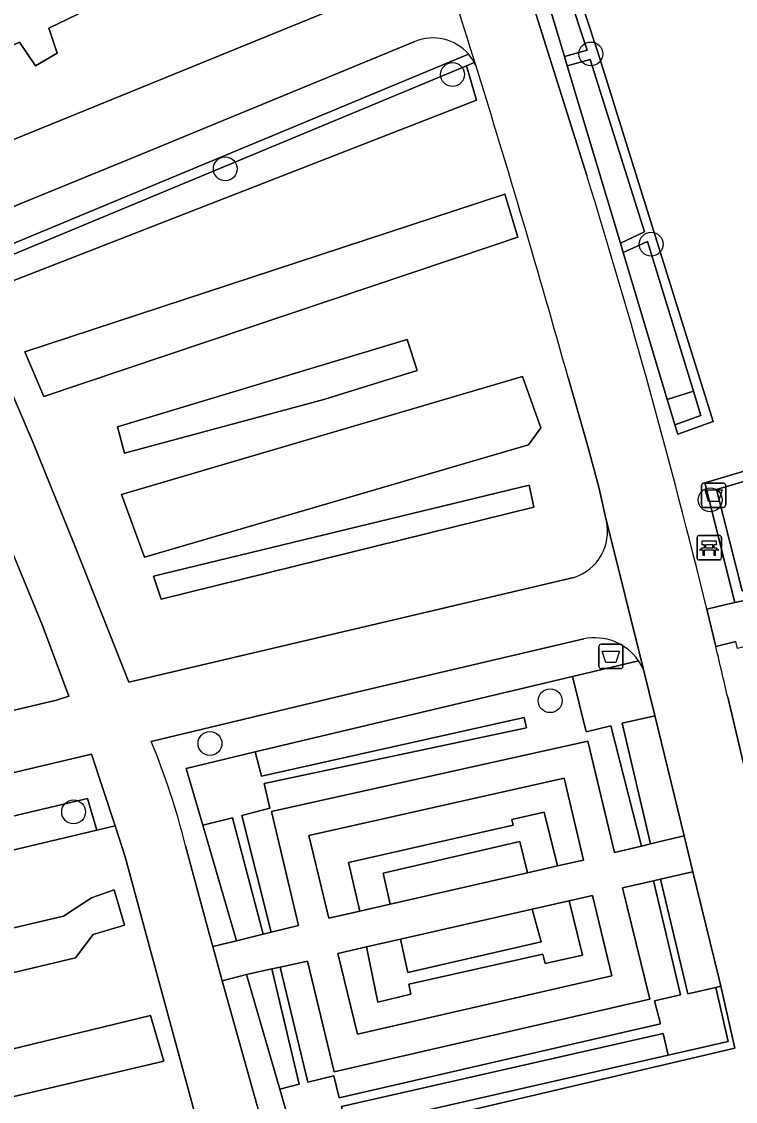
# Model space of a CAD drawing. Extents: x 161248 to 161848, y 384871 to 385383.
# Drawn here: x 161571.12 to 161600.37, y 385221.52 to 385265.73 of the extents above; entities that cross this region are included whole.
import ezdxf

# ---------------------------------------------------------------- set-up
doc = ezdxf.new("R2010")
doc.units = 0
for name, color, linetype in [('IMGEO_Afvalbak', 7, 'Continuous'), ('IMGEO_Bank', 7, 'Continuous'), ('IMGEO_Boom', 7, 'Continuous'), ('IMGEO_Groenvoorziening', 7, 'Continuous'), ('IMGEO_Haag', 7, 'Continuous'), ('IMGEO_Voetpad_gesloten', 7, 'Continuous'), ('IMGEO_Voetpad_halfverhard', 7, 'Continuous'), ('IMGEO_Voetpad_open', 7, 'Continuous')]:
    doc.layers.add(name, color=color, linetype=linetype)

msp = doc.modelspace()

# ---------------------------------------------------------------- linework, layer by layer
at = {"layer": 'IMGEO_Afvalbak'}
for p, q in [((161598.979, 385245.94), (161598.979, 385246.74)), ((161598.979, 385246.74), (161598.979, 385245.94)), ((161599.079, 385246.84), (161599.869, 385246.84)), ((161599.869, 385246.84), (161599.079, 385246.84)), ((161599.969, 385246.74), (161599.969, 385245.94)), ((161599.969, 385245.94), (161599.969, 385246.74)), ((161599.869, 385245.84), (161599.079, 385245.84)), ((161599.079, 385245.84), (161599.869, 385245.84)), ((161594.77, 385239.34), (161594.77, 385240.14)), ((161594.77, 385240.14), (161594.77, 385239.34)), ((161594.87, 385240.24), (161595.66, 385240.24)), ((161595.66, 385240.24), (161594.87, 385240.24)), ((161595.76, 385240.14), (161595.76, 385239.34)), ((161595.76, 385239.34), (161595.76, 385240.14)), ((161595.66, 385239.24), (161594.87, 385239.24)), ((161594.87, 385239.24), (161595.66, 385239.24))]:
    msp.add_line(p, q, dxfattribs=at)
for points in [[(161599.122, 385246.554), (161599.826, 385246.554), (161599.677, 385246.084), (161599.271, 385246.084), (161599.122, 385246.554)], [(161594.913, 385239.954), (161595.617, 385239.954), (161595.468, 385239.484), (161595.062, 385239.484), (161594.913, 385239.954)]]:
    msp.add_lwpolyline(points, dxfattribs=at)
for centre, start, end in [((161599.079, 385246.74), 90, 180), ((161599.079, 385246.74), 90, 180), ((161599.869, 385246.74), 0, 90), ((161599.869, 385246.74), 360, 90), ((161599.079, 385245.94), 180, 270), ((161599.079, 385245.94), 180, 270), ((161599.869, 385245.94), 270, 0), ((161599.869, 385245.94), 270, 0), ((161594.87, 385240.14), 90, 180), ((161594.87, 385240.14), 90, 180), ((161595.66, 385240.14), 0, 90), ((161595.66, 385240.14), 360, 90), ((161594.87, 385239.34), 180, 270), ((161594.87, 385239.34), 180, 270), ((161595.66, 385239.34), 270, 0), ((161595.66, 385239.34), 270, 0)]:
    msp.add_arc(centre, 0.1, start, end, dxfattribs=at)
at = {"layer": 'IMGEO_Bank'}
for p, q in [((161598.794, 385243.764), (161598.794, 385244.605)), ((161598.794, 385244.605), (161598.794, 385243.764)), ((161598.869, 385244.689), (161599.71, 385244.689)), ((161599.71, 385244.689), (161598.869, 385244.689)), ((161599.794, 385244.614), (161599.794, 385243.773)), ((161599.794, 385243.773), (161599.794, 385244.614)), ((161599.491, 385244.087), (161599.098, 385244.087)), ((161599.103, 385244.195), (161599.103, 385244.301)), ((161599.147, 385244.301), (161599.147, 385244.195)), ((161599.435, 385244.307), (161599.153, 385244.307)), ((161599.153, 385244.189), (161599.435, 385244.189)), ((161599.441, 385244.195), (161599.441, 385244.301)), ((161599.485, 385244.301), (161599.485, 385244.195)), ((161599.719, 385243.689), (161598.878, 385243.689)), ((161598.878, 385243.689), (161599.719, 385243.689))]:
    msp.add_line(p, q, dxfattribs=at)
for points in [[(161599.097, 385244.307), (161599.011, 385244.307), (161599.011, 385244.468), (161599.574, 385244.468), (161599.574, 385244.307), (161599.491, 385244.307)], [(161599.041, 385244.087), (161598.899, 385244.087), (161599.011, 385244.189), (161599.097, 385244.189)], [(161599.091, 385244.08), (161599.091, 385243.873), (161599.048, 385243.873), (161599.048, 385244.08)], [(161599.491, 385244.189), (161599.574, 385244.189), (161599.686, 385244.087), (161599.547, 385244.087)], [(161599.541, 385244.08), (161599.541, 385243.873), (161599.497, 385243.873), (161599.497, 385244.08)]]:
    msp.add_lwpolyline(points, dxfattribs=at)
for centre, radius, start, end in [((161598.872, 385244.611), 0.0779, 92.4484, 184.2845), ((161598.872, 385244.611), 0.0779, 92.4484, 184.2845), ((161599.716, 385244.611), 0.0779, 2.4484, 94.2845), ((161599.716, 385244.611), 0.0779, 2.4484, 94.2845), ((161599.041, 385244.08), 0.00671, 2.8957, 87.1043), ((161599.098, 385244.08), 0.00671, 92.8957, 177.1043), ((161599.096, 385244.3), 0.00671, 2.8957, 87.1043), ((161599.096, 385244.196), 0.00671, 272.8957, 357.1043), ((161599.153, 385244.3), 0.00671, 92.8957, 177.1043), ((161599.153, 385244.196), 0.00671, 182.8957, 267.1043), ((161599.435, 385244.3), 0.00671, 2.8957, 87.1043), ((161599.435, 385244.196), 0.00671, 272.8957, 357.1043), ((161599.492, 385244.3), 0.00671, 92.8957, 177.1043), ((161599.492, 385244.196), 0.00671, 182.8957, 267.1043), ((161599.49, 385244.08), 0.00671, 2.8957, 87.1043), ((161599.547, 385244.08), 0.00671, 92.8957, 177.1043), ((161598.872, 385243.767), 0.0779, 182.4484, 274.2845), ((161598.872, 385243.767), 0.0779, 182.4484, 274.2845), ((161599.716, 385243.767), 0.0779, 272.4484, 4.2845), ((161599.716, 385243.767), 0.0779, 272.4484, 4.2845)]:
    msp.add_arc(centre, radius, start, end, dxfattribs=at)
at = {"layer": 'IMGEO_Boom'}
for centre in [(161594.444, 385264.409), (161588.774, 385263.568), (161579.466, 385259.704), (161596.913, 385256.62), (161599.335, 385246.151), (161592.779, 385237.925), (161578.839, 385236.171), (161573.251, 385233.371)]:
    msp.add_circle(centre, 0.489, dxfattribs=at)
at = {"layer": 'IMGEO_Groenvoorziening'}
for points in [[(161599.194, 385241.672), (161599.982, 385241.864), (161600.347, 385241.942), (161599.114, 385246.848), (161601.278, 385247.488), (161601.532, 385246.46), (161602.783, 385246.743), (161602.508, 385248.378), (161613.421, 385250.877), (161624.599, 385253.35), (161625.033, 385251.767), (161626.28, 385252.049), (161627.174, 385248.009), (161627.421, 385248.065), (161622.111, 385297.21)], [(161584.977, 385289.503), (161584.874, 385289.465), (161583.815, 385289.464), (161588.302, 385278.678), (161591.012, 385269.794), (161594.277, 385259.437)], [(161558.726, 385274.313), (161566.764, 385259.266), (161586.614, 385267.358)], [(161591.887, 385271.831), (161594.289, 385264.559), (161593.362, 385264.304), (161593.477, 385263.921), (161594.412, 385264.178), (161596.639, 385257.12), (161595.654, 385256.666), (161595.77, 385256.279), (161596.759, 385256.735), (161598.649, 385250.601), (161598.956, 385249.606), (161597.889, 385249.219), (161598.005, 385248.835), (161599.45, 385249.36), (161594.735, 385264.483), (161592.208, 385272.136)], [(161587.235, 385264.914), (161575.8, 385260.216), (161567.908, 385256.992), (161568.922, 385254.865), (161569.095, 385254.449), (161570.12, 385254.875), (161569.737, 385255.777), (161569.581, 385256.157), (161589.437, 385264.395)], [(161589.437, 385264.395), (161569.581, 385256.157), (161569.737, 385255.777), (161589.343, 385263.919)], [(161589.74, 385263.914), (161589.705, 385263.99), (161589.666, 385264.065), (161589.343, 385263.919), (161589.765, 385262.513), (161570.12, 385254.875), (161569.095, 385254.449), (161570.87, 385250.171), (161571.597, 385248.49), (161573.275, 385244.34), (161575.518, 385238.683), (161593.745, 385242.972)], [(161589.343, 385263.919), (161589.666, 385264.065)], [(161595.08, 385245.29), (161595.056, 385245.384), (161594.775, 385246.668), (161594.302, 385248.395), (161593.511, 385251.157)], [(161594.152, 385240.456), (161584.734, 385238.253), (161576.429, 385236.254)], [(161605.39, 385222.095), (161605.131, 385223.25), (161604.351, 385223.101), (161604.262, 385223.491), (161605.043, 385223.641), (161604.591, 385225.647), (161603.92, 385228.62), (161603.731, 385229.457), (161602.567, 385234.301), (161601.329, 385239.104), (161601.044, 385240.211), (161600.453, 385240.063), (161600.389, 385240.343), (161599.562, 385240.146)], [(161593.696, 385238.92), (161596.395, 385239.562)], [(161577.831, 385231.988), (161578.802, 385228.392), (161578.951, 385227.857), (161579.927, 385228.093), (161578.551, 385232.825), (161577.859, 385235.155), (161580.686, 385235.827), (161593.696, 385238.92)], [(161600.05, 385238.065), (161605.621, 385214.543), (161606.284, 385214.69), (161606.202, 385215.048), (161606.932, 385215.207), (161605.39, 385222.095)]]:
    msp.add_lwpolyline(points, dxfattribs=at)
for points in [[(161599.45, 385249.36), (161598.005, 385248.835), (161597.889, 385249.219), (161597.655, 385250), (161597.576, 385250.262), (161595.77, 385256.279), (161595.654, 385256.666), (161593.477, 385263.921), (161593.362, 385264.304), (161591.167, 385271.615), (161591.052, 385271.998), (161588.966, 385278.948), (161588.797, 385279.366), (161588.648, 385279.737), (161585.905, 385286.535), (161585.754, 385286.91), (161588.009, 385287.479), (161592.208, 385272.136), (161594.735, 385264.483)], [(161585.937, 385273.952), (161586.523, 385272.363), (161572.238, 385265.46), (161572.583, 385264.445), (161571.696, 385263.922), (161571.033, 385264.898), (161567.317, 385263.175), (161566.527, 385264.862), (161573.806, 385268.46), (161573.473, 385269.425), (161574.386, 385269.973), (161574.934, 385268.996), (161576.456, 385269.876), (161576.098, 385270.764), (161577.202, 385271.313), (161577.763, 385270.273)], [(161586.523, 385272.363), (161585.937, 385273.952), (161577.763, 385270.273), (161577.202, 385271.313), (161576.098, 385270.764), (161576.456, 385269.876), (161574.934, 385268.996), (161574.386, 385269.973), (161573.473, 385269.425), (161573.806, 385268.46), (161566.527, 385264.862), (161567.317, 385263.175), (161571.033, 385264.898), (161571.696, 385263.922), (161572.583, 385264.445), (161572.238, 385265.46)], [(161593.362, 385264.304), (161594.289, 385264.559), (161591.887, 385271.831), (161591.167, 385271.615)], [(161570.12, 385254.875), (161589.765, 385262.513), (161589.343, 385263.919), (161569.737, 385255.777)], [(161595.654, 385256.666), (161596.639, 385257.12), (161594.412, 385264.178), (161593.477, 385263.921)], [(161572.033, 385250.377), (161590.4, 385256.549), (161591.449, 385256.901), (161590.919, 385258.668), (161589.837, 385258.313), (161571.252, 385252.214)], [(161572.033, 385250.377), (161571.252, 385252.214), (161589.837, 385258.313), (161590.919, 385258.668), (161591.449, 385256.901), (161590.4, 385256.549)], [(161597.576, 385250.262), (161598.649, 385250.601), (161596.759, 385256.735), (161595.77, 385256.279)], [(161568.423, 385249.592), (161568.329, 385249.786), (161566.761, 385253.435), (161565.99, 385253.202), (161545.317, 385247.233), (161544.173, 385246.895), (161547.125, 385242.171), (161552.555, 385233.22), (161572.549, 385237.951), (161573.053, 385238.109), (161571.982, 385241.002)], [(161583.5, 385250.261), (161587.327, 385251.449), (161586.913, 385252.715), (161575.048, 385249.141), (161575.341, 385248.058)], [(161586.913, 385252.715), (161587.327, 385251.449), (161583.5, 385250.261), (161575.341, 385248.058), (161575.048, 385249.141)], [(161591.891, 385248.4), (161592.401, 385249.094), (161591.644, 385251.195), (161575.207, 385246.371), (161576.159, 385243.804)], [(161591.644, 385251.195), (161592.401, 385249.094), (161591.891, 385248.4), (161576.159, 385243.804), (161575.207, 385246.371)], [(161597.889, 385249.219), (161598.956, 385249.606), (161598.649, 385250.601), (161597.576, 385250.262), (161597.655, 385250)], [(161601.532, 385246.46), (161601.278, 385247.488), (161599.114, 385246.848), (161600.347, 385241.942), (161602.253, 385242.348), (161602.162, 385242.753), (161600.638, 385242.425), (161599.596, 385246.574), (161600.99, 385246.986), (161601.143, 385246.368), (161601.337, 385246.416)], [(161592.106, 385245.849), (161591.919, 385246.758), (161576.529, 385243.03), (161576.835, 385242.078)], [(161591.919, 385246.758), (161592.106, 385245.849), (161576.835, 385242.078), (161576.529, 385243.03)], [(161601.337, 385246.416), (161601.143, 385246.368), (161600.99, 385246.986), (161599.596, 385246.574), (161600.638, 385242.425), (161602.162, 385242.753)], [(161595.725, 385237.006), (161597.004, 385237.299), (161597.059, 385237.313), (161596.597, 385239.201), (161596.395, 385239.562), (161593.696, 385238.92), (161594.247, 385236.656), (161595.269, 385236.902), (161596.524, 385231.974), (161596.894, 385232.062)], [(161580.686, 385235.827), (161580.952, 385234.837), (161591.712, 385237.243), (161591.804, 385236.818), (161581.057, 385234.541), (161581.291, 385233.523), (161580.14, 385233.23), (161581.349, 385228.442), (161582.467, 385228.717), (161581.361, 385233.386), (161594.316, 385236.275), (161595.409, 385231.71), (161596.524, 385231.974), (161595.269, 385236.902), (161594.247, 385236.656), (161593.696, 385238.92)], [(161580.14, 385233.23), (161581.291, 385233.523), (161581.057, 385234.541), (161591.804, 385236.818), (161591.712, 385237.243), (161580.952, 385234.837), (161580.686, 385235.827), (161577.859, 385235.155), (161578.551, 385232.825), (161579.763, 385233.134), (161581.014, 385228.36), (161581.349, 385228.442)], [(161597.059, 385237.313), (161597.004, 385237.299), (161595.725, 385237.006), (161596.894, 385232.062), (161598.142, 385232.358), (161598.265, 385232.39)], [(161573.827, 385233.917), (161574.203, 385232.622), (161574.951, 385232.805), (161573.988, 385235.735), (161553.607, 385230.92), (161554.85, 385228.028), (161555.905, 385228.278), (161555.367, 385229.556)], [(161594.143, 385231.401), (161593.352, 385234.755), (161582.887, 385232.409), (161583.706, 385229.018), (161584.977, 385229.308), (161584.515, 385231.301), (161591.266, 385232.835), (161591.206, 385233.067), (161592.527, 385233.367), (161593.079, 385231.158)], [(161574.203, 385232.622), (161573.827, 385233.917), (161555.367, 385229.556), (161555.905, 385228.278)], [(161593.079, 385231.158), (161592.527, 385233.367), (161591.206, 385233.067), (161591.266, 385232.835), (161584.515, 385231.301), (161584.977, 385229.308), (161586.228, 385229.594), (161585.934, 385230.869), (161591.53, 385232.164), (161591.847, 385230.877)], [(161581.014, 385228.36), (161579.763, 385233.134), (161578.551, 385232.825), (161579.927, 385228.093)], [(161576.401, 385227.696), (161575.367, 385231.537), (161574.951, 385232.805), (161574.203, 385232.622), (161555.905, 385228.278), (161554.85, 385228.028), (161555.64, 385226.189), (161557.546, 385220.503), (161558.19, 385218.51), (161559.44, 385214.254), (161578.849, 385218.713)], [(161591.847, 385230.877), (161591.53, 385232.164), (161585.934, 385230.869), (161586.228, 385229.594)], [(161598.624, 385230.924), (161598.48, 385230.89), (161597.302, 385230.62), (161598.422, 385225.925), (161599.562, 385226.188), (161599.765, 385226.238), (161599.687, 385226.582)], [(161597.4, 385224.304), (161597.608, 385223.411), (161600.07, 385223.973), (161599.562, 385226.188), (161598.422, 385225.925), (161597.302, 385230.62), (161597.012, 385230.554), (161598.114, 385225.879), (161597.056, 385225.632), (161597.294, 385224.689), (161584.131, 385221.659), (161583.911, 385222.566), (161582.842, 385222.302), (161581.717, 385227.017), (161581.375, 385226.942), (161582.493, 385222.225), (161581.696, 385222.012), (161582.306, 385219.918), (161584.451, 385220.404), (161584.233, 385221.304)], [(161595.744, 385230.263), (161596.862, 385225.702), (161583.923, 385222.726), (161582.828, 385227.262), (161581.717, 385227.017), (161582.842, 385222.302), (161583.911, 385222.566), (161584.131, 385221.659), (161597.294, 385224.689), (161597.056, 385225.632), (161598.114, 385225.879), (161597.012, 385230.554)], [(161573.326, 385227.39), (161574.049, 385228.357), (161575.331, 385228.738), (161574.913, 385230.179), (161573.978, 385229.852), (161572.84, 385229.103), (161557.059, 385225.4), (161557.716, 385223.682)], [(161557.716, 385223.682), (161557.059, 385225.4), (161572.84, 385229.103), (161573.978, 385229.852), (161574.913, 385230.179), (161575.331, 385228.738), (161574.049, 385228.357), (161573.326, 385227.39)], [(161595.303, 385226.665), (161594.515, 385229.949), (161593.56, 385229.732), (161594.107, 385227.507), (161592.574, 385227.163), (161592.477, 385227.542), (161586.982, 385226.321), (161587.069, 385225.905), (161585.713, 385225.582), (161585.256, 385227.848), (161584.074, 385227.58), (161584.876, 385224.274)], [(161592.037, 385229.387), (161592.403, 385228.049), (161586.946, 385226.8), (161586.645, 385228.163), (161585.256, 385227.848), (161585.713, 385225.582), (161587.069, 385225.905), (161586.982, 385226.321), (161592.477, 385227.542), (161592.574, 385227.163), (161594.107, 385227.507), (161593.56, 385229.732)], [(161586.645, 385228.163), (161586.946, 385226.8), (161592.403, 385228.049), (161592.037, 385229.387)], [(161580.329, 385226.711), (161581.696, 385222.012), (161582.493, 385222.225), (161581.375, 385226.942)], [(161580.329, 385226.711), (161579.343, 385226.454), (161581.357, 385219.246), (161600.345, 385223.692), (161599.765, 385226.238), (161599.562, 385226.188), (161600.07, 385223.973), (161597.608, 385223.411), (161584.451, 385220.404), (161582.306, 385219.918), (161581.696, 385222.012)], [(161576.952, 385223.159), (161576.408, 385225.03), (161558.778, 385220.759), (161559.374, 385219.031)], [(161576.408, 385225.03), (161576.952, 385223.159), (161559.374, 385219.031), (161558.778, 385220.759)], [(161597.4, 385224.304), (161584.233, 385221.304), (161584.451, 385220.404), (161597.608, 385223.411)]]:
    msp.add_lwpolyline(points, close=True, dxfattribs=at)
for centre, radius, start, end in [((161587.98, 385263.143), 1.922, 40.6764, 112.7991), ((161587.903, 385263.086), 2.017, 29.0441, 40.4725), ((161156.474, 385128.904), 453.814, 15.62802, 17.30759), ((161309.197, 385170.97), 298.491, 13.70164, 17.24043), ((161593.148, 385244.859), 1.979, 287.5555, 12.5669), ((161594.598, 385238.314), 2.187, 34.7708, 101.7674), ((161393.886, 385190.817), 211.509, 12.90803, 13.48705), ((161549.658, 385225.092), 29.005, 13.7532, 22.6325)]:
    msp.add_arc(centre, radius, start, end, dxfattribs=at)
at = {"layer": 'IMGEO_Haag'}
msp.add_lwpolyline([(161591.887, 385271.831), (161594.289, 385264.559), (161593.362, 385264.304), (161593.477, 385263.921), (161594.412, 385264.178), (161596.639, 385257.12), (161595.654, 385256.666), (161595.77, 385256.279), (161596.759, 385256.735), (161598.649, 385250.601), (161598.956, 385249.606), (161597.889, 385249.219), (161598.005, 385248.835), (161599.45, 385249.36), (161594.735, 385264.483), (161592.208, 385272.136)], dxfattribs=at)
for points in [[(161601.532, 385246.46), (161601.278, 385247.488), (161599.114, 385246.848), (161600.347, 385241.942), (161602.253, 385242.348), (161602.162, 385242.753), (161600.638, 385242.425), (161599.596, 385246.574), (161600.99, 385246.986), (161601.143, 385246.368), (161601.337, 385246.416)], [(161596.597, 385239.201), (161596.395, 385239.562), (161593.696, 385238.92), (161594.247, 385236.656), (161595.269, 385236.902), (161596.524, 385231.974), (161596.894, 385232.062), (161595.725, 385237.006), (161597.004, 385237.299), (161597.059, 385237.313)], [(161591.804, 385236.818), (161591.712, 385237.243), (161580.952, 385234.837), (161580.686, 385235.827), (161577.859, 385235.155), (161578.551, 385232.825), (161579.763, 385233.134), (161581.014, 385228.36), (161581.349, 385228.442), (161580.14, 385233.23), (161581.291, 385233.523), (161581.057, 385234.541)], [(161593.079, 385231.158), (161592.527, 385233.367), (161591.206, 385233.067), (161591.266, 385232.835), (161584.515, 385231.301), (161584.977, 385229.308), (161586.228, 385229.594), (161585.934, 385230.869), (161591.53, 385232.164), (161591.847, 385230.877)], [(161599.562, 385226.188), (161598.422, 385225.925), (161597.302, 385230.62), (161597.012, 385230.554), (161598.114, 385225.879), (161597.056, 385225.632), (161597.294, 385224.689), (161584.131, 385221.659), (161583.911, 385222.566), (161582.842, 385222.302), (161581.717, 385227.017), (161581.375, 385226.942), (161582.493, 385222.225), (161581.696, 385222.012), (161582.306, 385219.918), (161584.451, 385220.404), (161584.233, 385221.304), (161597.4, 385224.304), (161597.608, 385223.411), (161600.07, 385223.973)], [(161592.037, 385229.387), (161592.403, 385228.049), (161586.946, 385226.8), (161586.645, 385228.163), (161585.256, 385227.848), (161585.713, 385225.582), (161587.069, 385225.905), (161586.982, 385226.321), (161592.477, 385227.542), (161592.574, 385227.163), (161594.107, 385227.507), (161593.56, 385229.732)]]:
    msp.add_lwpolyline(points, close=True, dxfattribs=at)
at = {"layer": 'IMGEO_Voetpad_gesloten'}
for points in [[(161594.277, 385259.437), (161591.012, 385269.794), (161588.302, 385278.678), (161583.815, 385289.464), (161583.344, 385290.595), (161578.924, 385293.996), (161578.874, 385294.035), (161577.229, 385295.216)], [(161593.511, 385251.157), (161594.302, 385248.395), (161594.775, 385246.668), (161595.056, 385245.384), (161595.08, 385245.29), (161596.597, 385239.201), (161597.059, 385237.313), (161598.265, 385232.39), (161598.624, 385230.924), (161599.687, 385226.582), (161599.765, 385226.238), (161600.345, 385223.692), (161581.357, 385219.246), (161578.849, 385218.713), (161559.44, 385214.254), (161556.929, 385213.613), (161524.927, 385206.508)], [(161599.562, 385240.146), (161599.194, 385241.672)], [(161606.218, 385212.021), (161605.978, 385213.033), (161605.621, 385214.543), (161600.05, 385238.065)]]:
    msp.add_lwpolyline(points, dxfattribs=at)
for centre, radius, start, end in [((161167.546, 385132.432), 442.194, 17.2979, 18.11836), ((161156.474, 385128.904), 453.814, 15.62802, 17.30759), ((161309.197, 385170.97), 298.491, 13.70164, 17.24043), ((161393.886, 385190.817), 211.509, 12.90803, 13.48705)]:
    msp.add_arc(centre, radius, start, end, dxfattribs=at)
at = {"layer": 'IMGEO_Voetpad_halfverhard'}
for points in [[(161586.614, 385267.358), (161566.764, 385259.266), (161558.726, 385274.313)], [(161570.87, 385250.171), (161569.095, 385254.449), (161568.922, 385254.865), (161567.908, 385256.992), (161575.8, 385260.216), (161587.235, 385264.914)], [(161589.666, 385264.065), (161589.705, 385263.99), (161589.74, 385263.914)], [(161593.745, 385242.972), (161575.518, 385238.683), (161573.275, 385244.34), (161571.597, 385248.49), (161570.87, 385250.171)], [(161596.395, 385239.562), (161596.597, 385239.201), (161595.08, 385245.29)], [(161576.429, 385236.254), (161584.734, 385238.253), (161594.152, 385240.456)], [(161553.607, 385230.92), (161573.988, 385235.735), (161574.951, 385232.805), (161575.367, 385231.537), (161576.401, 385227.696), (161578.849, 385218.713), (161581.357, 385219.246), (161579.343, 385226.454), (161578.951, 385227.857), (161578.802, 385228.392), (161577.831, 385231.988)]]:
    msp.add_lwpolyline(points, dxfattribs=at)
msp.add_lwpolyline([(161571.982, 385241.002), (161573.053, 385238.109), (161572.549, 385237.951), (161552.555, 385233.22), (161547.125, 385242.171), (161544.173, 385246.895), (161543.778, 385247.526), (161542.417, 385250.004), (161552.745, 385252.585), (161559.229, 385254.36), (161563.884, 385255.77), (161565.483, 385256.255), (161565.938, 385255.35), (161566.761, 385253.435), (161568.329, 385249.786), (161568.423, 385249.592)], close=True, dxfattribs=at)
for centre, radius, start, end in [((161167.546, 385132.432), 442.194, 17.2979, 18.11836), ((161587.98, 385263.143), 1.922, 40.6764, 112.7991), ((161587.903, 385263.086), 2.017, 29.0441, 40.4725), ((161593.148, 385244.859), 1.979, 287.5555, 12.5669), ((161594.598, 385238.314), 2.187, 34.7708, 101.7674), ((161549.658, 385225.092), 29.005, 13.7532, 22.6325)]:
    msp.add_arc(centre, radius, start, end, dxfattribs=at)
at = {"layer": 'IMGEO_Voetpad_open'}
msp.add_lwpolyline([(161602.253, 385242.348), (161600.347, 385241.942), (161599.982, 385241.864), (161599.194, 385241.672), (161599.562, 385240.146), (161600.389, 385240.343)], dxfattribs=at)
for points in [[(161595.744, 385230.263), (161597.012, 385230.554), (161597.302, 385230.62), (161598.48, 385230.89), (161598.624, 385230.924), (161598.265, 385232.39), (161598.142, 385232.358), (161596.894, 385232.062), (161596.524, 385231.974), (161595.409, 385231.71), (161594.316, 385236.275), (161581.361, 385233.386), (161582.467, 385228.717), (161581.349, 385228.442), (161581.014, 385228.36), (161579.927, 385228.093), (161578.951, 385227.857), (161579.343, 385226.454), (161580.329, 385226.711), (161581.375, 385226.942), (161581.717, 385227.017), (161582.828, 385227.262), (161583.923, 385222.726), (161596.862, 385225.702)], [(161591.847, 385230.877), (161586.228, 385229.594), (161584.977, 385229.308), (161583.706, 385229.018), (161582.887, 385232.409), (161593.352, 385234.755), (161594.143, 385231.401), (161593.079, 385231.158)], [(161593.56, 385229.732), (161594.515, 385229.949), (161595.303, 385226.665), (161584.876, 385224.274), (161584.074, 385227.58), (161585.256, 385227.848), (161586.645, 385228.163), (161592.037, 385229.387)]]:
    msp.add_lwpolyline(points, close=True, dxfattribs=at)

doc.saveas('drawing.dxf')
